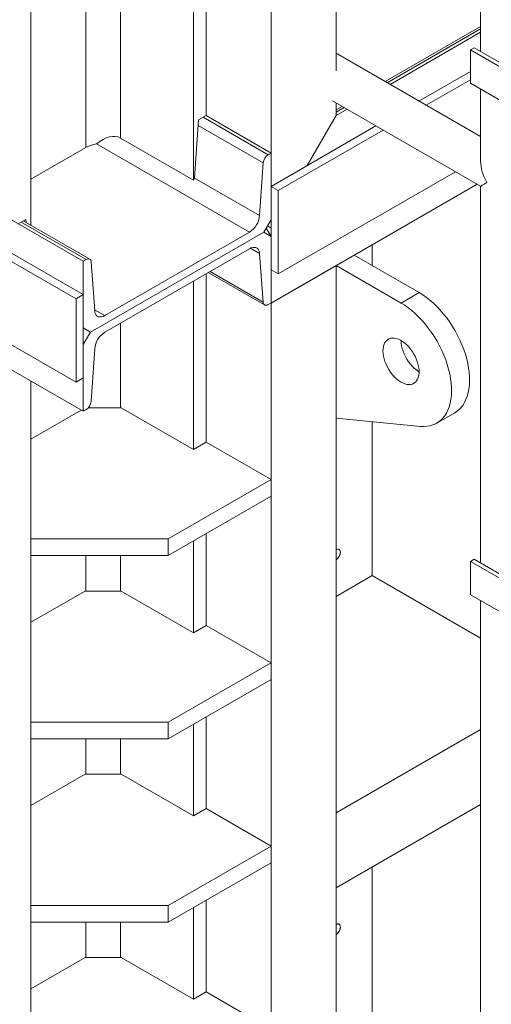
# Model space of a CAD drawing. Header units: millimetres. Extents: x 450 to 25135, y 150 to 17673.
# Tile 334 of 463: x 20100 to 20562, y 9284 to 10249. Entities that reach past the tile are written whole.
import ezdxf

# ---------------------------------------------------------------- set-up
doc = ezdxf.new("R2010")
doc.units = ezdxf.units.MM
doc.linetypes.add('SLD-Centrada-doble', pattern=[12.7, 6.35, -1.27, 1.27, -1.27, 1.27, -1.27])
doc.linetypes.add('SLD-Continua', pattern=[0])
doc.layers.add('OCULTA', color=8, linetype='SLD-Continua')

msp = doc.modelspace()

# ---------------------------------------------------------------- linework, layer by layer
at = {"layer": 'OCULTA', "linetype": 'SLD-Continua', "lineweight": 18, "ltscale": 30}
for p, q in [((20410.16, 10926.7), (20410.16, 10198.71)), ((20410.16, 10926.7), (20410.16, 10198.71)), ((20410.16, 10926.7), (20410.16, 10198.71)), ((20346.52, 10873.64), (20346.52, 10044.74)), ((20346.52, 10873.64), (20346.52, 10044.74)), ((20346.52, 10873.64), (20346.52, 10044.74)), ((20551.71, 10682.45), (20551.71, 10217.77)), ((20282.88, 10154.97), (20282.88, 10489.83)), ((20282.88, 10154.97), (20282.88, 10489.83)), ((20282.88, 10154.97), (20282.88, 10489.83)), ((20270.51, 10091.71), (20270.51, 10482.69)), ((20270.51, 10091.71), (20270.51, 10482.69)), ((20270.51, 10091.71), (20270.51, 10482.69)), ((19462.64, 10416.16), (20162.67, 10012.13)), ((19462.64, 10416.16), (20162.67, 10012.13)), ((19462.64, 10416.16), (20162.67, 10012.13)), ((20155.6, 9975.39), (19455, 10379.74)), ((20162.67, 9979.47), (19462.64, 10383.49)), ((20111.41, 10047.3), (20111.41, 10384.71)), ((20111.41, 10047.3), (20111.41, 10384.71)), ((20111.41, 10047.3), (20111.41, 10384.71)), ((20155.6, 9893.72), (19455, 10298.07)), ((20162.67, 9865.14), (19462.64, 10269.16)), ((20162.67, 9865.14), (19462.64, 10269.16)), ((20162.67, 9865.14), (19462.64, 10269.16)), ((20162.67, 9865.14), (19462.64, 10269.16)), ((20162.67, 9865.14), (19462.64, 10269.16)), ((20551.71, 10242.25), (20458.25, 10188.3)), ((20551.71, 10242.25), (20458.25, 10188.3)), ((20551.71, 10242.25), (20458.25, 10188.3)), ((20463.08, 10185.51), (20551.71, 10236.67)), ((20463.08, 10185.51), (20551.71, 10236.67)), ((20463.08, 10185.51), (20551.71, 10236.67)), ((20551.71, 10134.36), (20410.16, 10216.05)), ((20545.37, 10221.43), (20541.84, 10219.39)), ((20541.84, 10219.39), (20541.84, 10186.72)), ((20606.95, 10181.81), (20541.84, 10219.39)), ((20610.49, 10183.85), (20545.37, 10221.43)), ((20541.84, 10198.3), (20491.38, 10169.18)), ((20541.84, 10190.14), (20498.45, 10165.1)), ((20606.95, 10149.14), (20541.84, 10186.72)), ((20551.71, 10181.02), (20551.71, 10110.02)), ((20406.69, 10169.37), (20551.71, 10085.68)), ((20410.16, 10167.37), (20410.16, 10154.97)), ((20410.16, 10167.37), (20410.16, 10154.97)), ((20410.16, 10167.37), (20410.16, 10154.97)), ((20282.88, 10154.97), (20275.53, 10150.72)), ((20282.88, 10154.97), (20275.53, 10150.72)), ((20282.88, 10154.97), (20275.53, 10150.72)), ((20282.88, 10154.97), (20346.52, 10118.24)), ((20282.88, 10154.97), (20346.52, 10118.24)), ((20282.88, 10154.97), (20346.52, 10118.24)), ((20410.16, 10154.97), (20381.88, 10105.98)), ((20410.16, 10154.97), (20381.88, 10105.98)), ((20410.16, 10154.97), (20381.88, 10105.98)), ((20381.88, 10105.98), (20410.16, 10154.97)), ((20381.88, 10105.98), (20410.16, 10154.97)), ((20381.88, 10105.98), (20410.16, 10154.97)), ((20416.07, 10163.96), (20410.16, 10160.55)), ((20416.07, 10163.96), (20410.16, 10160.55)), ((20416.07, 10163.96), (20410.16, 10160.55)), ((20410.16, 10154.97), (20420.91, 10161.17)), ((20410.16, 10154.97), (20420.91, 10161.17)), ((20410.16, 10154.97), (20420.91, 10161.17)), ((20275.53, 10150.72), (20271.73, 10093.72)), ((20275.53, 10150.72), (20271.73, 10093.72)), ((20275.53, 10150.72), (20271.73, 10093.72)), ((20449.21, 10144.84), (20346.52, 10085.57)), ((20456.28, 10140.76), (20353.59, 10081.49)), ((20199.09, 10132.93), (20270.51, 10091.71)), ((20199.09, 10132.93), (20270.51, 10091.71)), ((20199.09, 10132.93), (20270.51, 10091.71)), ((20165.15, 10123.71), (20111.41, 10092.7)), ((20165.15, 10123.71), (20111.41, 10092.7)), ((20165.15, 10123.71), (20111.41, 10092.7)), ((20343.74, 10116.63), (20346.52, 10118.24)), ((20343.74, 10116.63), (20346.52, 10118.24)), ((20343.74, 10116.63), (20346.52, 10118.24)), ((20346.52, 10118.24), (20346.52, 10052.91)), ((20346.52, 10118.24), (20346.52, 10052.91)), ((20346.52, 10118.24), (20346.52, 10052.91)), ((20335.37, 10056.99), (20338.8, 10108.52)), ((20335.37, 10056.99), (20338.8, 10108.52)), ((20335.37, 10056.99), (20338.8, 10108.52)), ((20527.03, 10099.92), (20353.59, 9999.83)), ((20270.51, 10091.71), (20271.73, 10093.72)), ((20270.51, 10091.71), (20271.73, 10093.72)), ((20270.51, 10091.71), (20271.73, 10093.72)), ((20346.52, 9971.24), (20548.25, 10087.67)), ((20346.52, 9971.24), (20548.25, 10087.67)), ((20346.52, 9971.24), (20548.25, 10087.67)), ((20346.52, 10003.91), (20346.52, 10085.57)), ((20346.52, 10085.57), (20353.59, 10081.49)), ((20353.59, 10081.49), (20353.59, 9999.83)), ((20551.71, 10085.68), (20551.71, 9716.34)), ((20106.39, 10053.11), (20099.03, 10048.86)), ((20106.39, 10053.11), (20099.03, 10048.86)), ((20106.39, 10053.11), (20099.03, 10048.86)), ((20168.96, 10014.09), (20103.87, 10051.65)), ((20168.96, 10014.09), (20103.87, 10051.65)), ((20168.96, 10014.09), (20103.87, 10051.65)), ((20106.61, 10050.07), (20106.39, 10053.11)), ((20106.61, 10050.07), (20106.39, 10053.11)), ((20106.61, 10050.07), (20106.39, 10053.11)), ((20339.45, 10040.66), (20346.52, 10052.91)), ((20339.45, 10040.66), (20346.52, 10052.91)), ((20339.45, 10040.66), (20346.52, 10052.91)), ((20339.45, 10040.66), (20169.75, 9942.72)), ((20339.45, 10040.66), (20169.75, 9942.72)), ((20339.45, 10040.66), (20169.75, 9942.72)), ((20339.45, 10040.66), (20169.75, 9942.72)), ((20339.45, 10040.66), (20169.75, 9942.72)), ((20339.45, 10040.66), (20169.75, 9942.72)), ((20339.45, 10040.66), (20169.75, 9942.72)), ((20339.45, 10040.66), (20169.75, 9942.72)), ((20183.69, 9958.93), (20325.5, 10040.78)), ((20183.69, 9958.93), (20325.5, 10040.78)), ((20183.69, 9958.93), (20325.5, 10040.78)), ((20346.52, 10036.58), (20339.45, 10040.66)), ((20346.52, 10036.58), (20339.45, 10040.66)), ((20346.52, 10036.58), (20339.45, 10040.66)), ((20346.52, 10036.58), (20339.45, 10040.66)), ((20346.52, 10036.58), (20339.45, 10040.66)), ((20346.52, 10036.58), (20341.81, 10044.74)), ((20346.52, 10036.58), (20341.81, 10044.74)), ((20346.52, 10036.58), (20341.81, 10044.74)), ((20342.99, 10046.78), (20346.52, 10044.74)), ((20342.99, 10046.78), (20346.52, 10044.74)), ((20342.99, 10046.78), (20346.52, 10044.74)), ((20346.52, 9971.24), (20346.52, 10036.58)), ((20346.52, 9971.24), (20346.52, 10036.58)), ((20346.52, 9971.24), (20346.52, 10036.58)), ((20346.52, 9971.24), (20346.52, 10036.58)), ((20346.52, 9971.24), (20346.52, 10036.58)), ((20346.52, 10036.58), (20346.52, 9971.24)), ((20346.52, 10036.58), (20346.52, 9971.24)), ((20346.52, 10036.58), (20346.52, 9971.24)), ((20183.69, 9942.6), (20325.5, 10024.44)), ((20183.69, 9942.6), (20325.5, 10024.44)), ((20183.69, 9942.6), (20325.5, 10024.44)), ((20183.69, 9942.6), (20325.5, 10024.44)), ((20183.69, 9942.6), (20325.5, 10024.44)), ((20335.37, 10019.62), (20338.8, 9972.05)), ((20335.37, 10019.62), (20338.8, 9972.05)), ((20335.37, 10019.62), (20338.8, 9972.05)), ((20335.37, 10019.62), (20338.8, 9972.05)), ((20335.37, 10019.62), (20338.8, 9972.05)), ((20445.52, 10007.97), (20445.52, 10028.38)), ((20445.52, 10007.97), (20445.52, 10028.38)), ((20445.52, 10007.97), (20445.52, 10028.38)), ((20162.67, 10012.13), (20165.46, 10013.74)), ((20162.67, 10012.13), (20165.46, 10013.74)), ((20162.67, 10012.13), (20165.46, 10013.74)), ((20162.67, 9946.8), (20162.67, 10012.13)), ((20162.67, 9946.8), (20162.67, 10012.13)), ((20162.67, 9946.8), (20162.67, 10012.13)), ((20170.39, 10011.33), (20173.82, 9963.76)), ((20170.39, 10011.33), (20173.82, 9963.76)), ((20170.39, 10011.33), (20173.82, 9963.76)), ((20427.84, 10018.18), (20491.48, 9981.45)), ((20427.84, 10018.18), (20491.48, 9981.45)), ((20427.84, 10018.18), (20491.48, 9981.45)), ((20285.09, 10001.12), (20340.24, 9969.29)), ((20285.09, 10001.12), (20340.24, 9969.29)), ((20285.09, 10001.12), (20340.24, 9969.29)), ((20285.09, 10001.12), (20340.24, 9969.29)), ((20285.09, 10001.12), (20340.24, 9969.29)), ((20346.52, 9971.24), (20410.16, 10007.97)), ((20346.52, 9971.24), (20410.16, 10007.97)), ((20346.52, 9971.24), (20410.16, 10007.97)), ((20353.59, 9999.83), (20346.52, 10003.91)), ((20410.16, 9055.41), (20410.16, 10007.97)), ((20410.16, 9055.41), (20410.16, 10007.97)), ((20410.16, 9055.41), (20410.16, 10007.97)), ((20410.16, 10007.97), (20473.8, 9971.24)), ((20410.16, 10007.97), (20473.8, 9971.24)), ((20410.16, 10007.97), (20473.8, 9971.24)), ((20270.51, 9827.7), (20270.51, 9992.7)), ((20270.51, 9827.7), (20270.51, 9992.7)), ((20270.51, 9827.7), (20270.51, 9992.7)), ((20270.51, 9827.7), (20270.51, 9992.7)), ((20270.51, 9827.7), (20270.51, 9992.7)), ((20282.88, 9834.85), (20282.88, 9999.85)), ((20282.88, 9834.85), (20282.88, 9999.85)), ((20282.88, 9834.85), (20282.88, 9999.85)), ((20282.88, 9834.85), (20282.88, 9999.85)), ((20282.88, 9834.85), (20282.88, 9999.85)), ((20162.67, 9979.47), (20155.6, 9975.39)), ((20155.6, 9975.39), (20155.6, 9893.72)), ((20162.67, 9897.8), (20162.67, 9979.47)), ((20343.74, 9969.64), (20346.52, 9971.24)), ((20343.74, 9969.64), (20346.52, 9971.24)), ((20343.74, 9969.64), (20346.52, 9971.24)), ((20343.74, 9969.64), (20346.52, 9971.24)), ((20343.74, 9969.64), (20346.52, 9971.24)), ((20346.52, 7915.76), (20346.52, 9971.24)), ((20346.52, 7915.76), (20346.52, 9971.24)), ((20346.52, 7915.76), (20346.52, 9971.24)), ((20162.67, 9946.8), (20169.75, 9942.72)), ((20162.67, 9946.8), (20169.75, 9942.72)), ((20162.67, 9946.8), (20169.75, 9942.72)), ((20162.67, 9946.8), (20169.75, 9942.72)), ((20162.67, 9946.8), (20169.75, 9942.72)), ((20162.67, 9946.8), (20169.75, 9942.72)), ((20169.75, 9942.72), (20162.67, 9946.8)), ((20162.67, 9946.8), (20169.75, 9942.72)), ((20169.75, 9942.72), (20162.67, 9946.8)), ((20162.67, 9946.8), (20169.75, 9942.72)), ((20169.75, 9942.72), (20162.67, 9946.8)), ((20169.75, 9942.72), (20162.67, 9930.47)), ((20169.75, 9942.72), (20162.67, 9930.47)), ((20169.75, 9942.72), (20162.67, 9930.47)), ((20169.75, 9942.72), (20162.67, 9930.47)), ((20169.75, 9942.72), (20162.67, 9930.47)), ((20162.67, 9930.47), (20162.67, 9865.14)), ((20162.67, 9930.47), (20162.67, 9865.14)), ((20162.67, 9930.47), (20162.67, 9865.14)), ((20162.67, 9930.47), (20162.67, 9865.14)), ((20162.67, 9930.47), (20162.67, 9865.14)), ((20170.39, 9874.85), (20173.82, 9926.38)), ((20170.39, 9874.85), (20173.82, 9926.38)), ((20170.39, 9874.85), (20173.82, 9926.38)), ((20170.39, 9874.85), (20173.82, 9926.38)), ((20170.39, 9874.85), (20173.82, 9926.38)), ((20111.41, 7853.52), (20111.41, 9894.73)), ((20111.41, 7853.52), (20111.41, 9894.73)), ((20111.41, 7853.52), (20111.41, 9894.73)), ((20111.41, 7853.52), (20111.41, 9894.73)), ((20111.41, 7853.52), (20111.41, 9894.73)), ((20155.6, 9893.72), (20162.67, 9897.8)), ((20111.41, 9837.91), (20160.63, 9866.32)), ((20111.41, 9837.91), (20160.63, 9866.32)), ((20111.41, 9837.91), (20160.63, 9866.32)), ((20111.41, 9837.91), (20160.63, 9866.32)), ((20111.41, 9837.91), (20160.63, 9866.32)), ((20162.67, 9865.14), (20165.46, 9866.74)), ((20162.67, 9865.14), (20165.46, 9866.74)), ((20162.67, 9865.14), (20165.46, 9866.74)), ((20162.67, 9865.14), (20165.46, 9866.74)), ((20162.67, 9865.14), (20165.46, 9866.74)), ((20167.57, 9868.51), (20199.8, 9868.51)), ((20167.57, 9868.51), (20199.8, 9868.51)), ((20167.57, 9868.51), (20199.8, 9868.51)), ((20167.57, 9868.51), (20199.8, 9868.51)), ((20167.57, 9868.51), (20199.8, 9868.51)), ((20199.8, 9868.51), (20270.51, 9827.7)), ((20199.8, 9868.51), (20270.51, 9827.7)), ((20199.8, 9868.51), (20270.51, 9827.7)), ((20199.8, 9868.51), (20270.51, 9827.7)), ((20199.8, 9868.51), (20270.51, 9827.7)), ((20492.84, 9850.32), (20410.16, 9858.26)), ((20492.84, 9850.32), (20410.16, 9858.26)), ((20492.84, 9850.32), (20410.16, 9858.26)), ((20508.79, 9853.45), (20526.47, 9863.65)), ((20508.79, 9853.45), (20526.47, 9863.65)), ((20508.79, 9853.45), (20526.47, 9863.65)), ((20445.52, 9704.06), (20445.52, 9854.86)), ((20445.52, 9704.06), (20445.52, 9854.86)), ((20445.52, 9704.06), (20445.52, 9854.86)), ((20270.51, 9827.7), (20282.88, 9834.85)), ((20270.51, 9827.7), (20282.88, 9834.85)), ((20270.51, 9827.7), (20282.88, 9834.85)), ((20270.51, 9827.7), (20282.88, 9834.85)), ((20270.51, 9827.7), (20282.88, 9834.85)), ((20282.88, 9834.85), (20346.52, 9798.12)), ((20282.88, 9834.85), (20346.52, 9798.12)), ((20282.88, 9834.85), (20346.52, 9798.12)), ((20282.88, 9834.85), (20346.52, 9798.12)), ((20282.88, 9834.85), (20346.52, 9798.12)), ((20346.52, 9798.12), (20245.76, 9739.96)), ((20346.52, 9798.12), (20245.76, 9739.96)), ((20346.52, 9798.12), (20245.76, 9739.96)), ((20346.52, 9798.12), (20245.76, 9739.96)), ((20346.52, 9798.12), (20245.76, 9739.96)), ((20346.52, 9798.12), (20346.52, 9781.78)), ((20346.52, 9798.12), (20346.52, 9781.78)), ((20346.52, 9798.12), (20346.52, 9781.78)), ((20346.52, 9798.12), (20346.52, 9781.78)), ((20346.52, 9798.12), (20346.52, 9781.78)), ((20346.52, 9781.78), (20245.76, 9723.63)), ((20346.52, 9781.78), (20245.76, 9723.63)), ((20346.52, 9781.78), (20245.76, 9723.63)), ((20346.52, 9781.78), (20245.76, 9723.63)), ((20346.52, 9781.78), (20245.76, 9723.63)), ((20245.76, 9739.96), (20111.41, 9739.96)), ((20245.76, 9739.96), (20111.41, 9739.96)), ((20245.76, 9739.96), (20111.41, 9739.96)), ((20245.76, 9739.96), (20111.41, 9739.96)), ((20245.76, 9739.96), (20111.41, 9739.96)), ((20245.76, 9739.96), (20245.76, 9723.63)), ((20245.76, 9739.96), (20245.76, 9723.63)), ((20245.76, 9739.96), (20245.76, 9723.63)), ((20245.76, 9739.96), (20245.76, 9723.63)), ((20245.76, 9739.96), (20245.76, 9723.63)), ((20282.88, 9655.18), (20282.88, 9745.05)), ((20282.88, 9655.18), (20282.88, 9745.05)), ((20282.88, 9655.18), (20282.88, 9745.05)), ((20282.88, 9655.18), (20282.88, 9745.05)), ((20282.88, 9655.18), (20282.88, 9745.05)), ((20270.51, 9648.04), (20270.51, 9737.91)), ((20270.51, 9648.04), (20270.51, 9737.91)), ((20270.51, 9648.04), (20270.51, 9737.91)), ((20270.51, 9648.04), (20270.51, 9737.91)), ((20270.51, 9648.04), (20270.51, 9737.91)), ((20245.76, 9723.63), (20111.41, 9723.63)), ((20245.76, 9723.63), (20111.41, 9723.63)), ((20245.76, 9723.63), (20111.41, 9723.63)), ((20245.76, 9723.63), (20111.41, 9723.63)), ((20245.76, 9723.63), (20111.41, 9723.63)), ((20545.37, 9720), (20541.84, 9717.96)), ((20541.84, 9717.96), (20541.84, 9685.29)), ((20606.95, 9680.38), (20541.84, 9717.96)), ((20610.49, 9682.42), (20545.37, 9720)), ((20445.52, 9704.06), (20410.16, 9683.65)), ((20445.52, 9704.06), (20410.16, 9683.65)), ((20445.52, 9704.06), (20410.16, 9683.65)), ((20445.52, 9704.06), (20551.71, 9642.77)), ((20445.52, 9704.06), (20551.71, 9642.77)), ((20445.52, 9704.06), (20551.71, 9642.77)), ((20111.41, 9658.25), (20164.44, 9688.85)), ((20111.41, 9658.25), (20164.44, 9688.85)), ((20111.41, 9658.25), (20164.44, 9688.85)), ((20111.41, 9658.25), (20164.44, 9688.85)), ((20111.41, 9658.25), (20164.44, 9688.85)), ((20164.44, 9688.85), (20199.8, 9688.85)), ((20164.44, 9688.85), (20199.8, 9688.85)), ((20164.44, 9688.85), (20199.8, 9688.85)), ((20164.44, 9688.85), (20199.8, 9688.85)), ((20164.44, 9688.85), (20199.8, 9688.85)), ((20199.8, 9688.85), (20270.51, 9648.04)), ((20199.8, 9688.85), (20270.51, 9648.04)), ((20199.8, 9688.85), (20270.51, 9648.04)), ((20199.8, 9688.85), (20270.51, 9648.04)), ((20199.8, 9688.85), (20270.51, 9648.04)), ((20606.95, 9647.71), (20541.84, 9685.29)), ((20551.71, 9679.59), (20551.71, 8966.73)), ((20270.51, 9648.04), (20282.88, 9655.18)), ((20270.51, 9648.04), (20282.88, 9655.18)), ((20270.51, 9648.04), (20282.88, 9655.18)), ((20270.51, 9648.04), (20282.88, 9655.18)), ((20270.51, 9648.04), (20282.88, 9655.18)), ((20282.88, 9655.18), (20346.52, 9618.46)), ((20282.88, 9655.18), (20346.52, 9618.46)), ((20282.88, 9655.18), (20346.52, 9618.46)), ((20282.88, 9655.18), (20346.52, 9618.46)), ((20282.88, 9655.18), (20346.52, 9618.46)), ((20346.52, 9618.46), (20245.76, 9560.3)), ((20346.52, 9618.46), (20245.76, 9560.3)), ((20346.52, 9618.46), (20245.76, 9560.3)), ((20346.52, 9618.46), (20245.76, 9560.3)), ((20346.52, 9618.46), (20245.76, 9560.3)), ((20346.52, 9618.46), (20346.52, 9602.12)), ((20346.52, 9618.46), (20346.52, 9602.12)), ((20346.52, 9618.46), (20346.52, 9602.12)), ((20346.52, 9618.46), (20346.52, 9602.12)), ((20346.52, 9618.46), (20346.52, 9602.12)), ((20346.52, 9602.12), (20245.76, 9543.97)), ((20346.52, 9602.12), (20245.76, 9543.97)), ((20346.52, 9602.12), (20245.76, 9543.97)), ((20346.52, 9602.12), (20245.76, 9543.97)), ((20346.52, 9602.12), (20245.76, 9543.97)), ((20245.76, 9560.3), (20111.41, 9560.3)), ((20245.76, 9560.3), (20111.41, 9560.3)), ((20245.76, 9560.3), (20111.41, 9560.3)), ((20245.76, 9560.3), (20111.41, 9560.3)), ((20245.76, 9560.3), (20111.41, 9560.3)), ((20245.76, 9560.3), (20245.76, 9543.97)), ((20245.76, 9560.3), (20245.76, 9543.97)), ((20245.76, 9560.3), (20245.76, 9543.97)), ((20245.76, 9560.3), (20245.76, 9543.97)), ((20245.76, 9560.3), (20245.76, 9543.97)), ((20270.51, 9468.38), (20270.51, 9558.25)), ((20270.51, 9468.38), (20270.51, 9558.25)), ((20270.51, 9468.38), (20270.51, 9558.25)), ((20270.51, 9468.38), (20270.51, 9558.25)), ((20270.51, 9468.38), (20270.51, 9558.25)), ((20282.88, 9475.52), (20282.88, 9565.39)), ((20282.88, 9475.52), (20282.88, 9565.39)), ((20282.88, 9475.52), (20282.88, 9565.39)), ((20282.88, 9475.52), (20282.88, 9565.39)), ((20282.88, 9475.52), (20282.88, 9565.39)), ((20551.71, 9553.14), (20410.16, 9471.44)), ((20551.71, 9553.14), (20410.16, 9471.44)), ((20551.71, 9553.14), (20410.16, 9471.44)), ((20245.76, 9543.97), (20111.41, 9543.97)), ((20245.76, 9543.97), (20111.41, 9543.97)), ((20245.76, 9543.97), (20111.41, 9543.97)), ((20245.76, 9543.97), (20111.41, 9543.97)), ((20245.76, 9543.97), (20111.41, 9543.97)), ((20111.41, 9478.58), (20164.44, 9509.19)), ((20111.41, 9478.58), (20164.44, 9509.19)), ((20111.41, 9478.58), (20164.44, 9509.19)), ((20111.41, 9478.58), (20164.44, 9509.19)), ((20111.41, 9478.58), (20164.44, 9509.19)), ((20164.44, 9509.19), (20199.8, 9509.19)), ((20164.44, 9509.19), (20199.8, 9509.19)), ((20164.44, 9509.19), (20199.8, 9509.19)), ((20164.44, 9509.19), (20199.8, 9509.19)), ((20164.44, 9509.19), (20199.8, 9509.19)), ((20199.8, 9509.19), (20270.51, 9468.38)), ((20199.8, 9509.19), (20270.51, 9468.38)), ((20199.8, 9509.19), (20270.51, 9468.38)), ((20199.8, 9509.19), (20270.51, 9468.38)), ((20199.8, 9509.19), (20270.51, 9468.38)), ((20551.71, 9479.64), (20410.16, 9397.94)), ((20551.71, 9479.64), (20410.16, 9397.94)), ((20551.71, 9479.64), (20410.16, 9397.94)), ((20270.51, 9468.38), (20282.88, 9475.52)), ((20270.51, 9468.38), (20282.88, 9475.52)), ((20270.51, 9468.38), (20282.88, 9475.52)), ((20270.51, 9468.38), (20282.88, 9475.52)), ((20270.51, 9468.38), (20282.88, 9475.52)), ((20282.88, 9475.52), (20346.52, 9438.79)), ((20282.88, 9475.52), (20346.52, 9438.79)), ((20282.88, 9475.52), (20346.52, 9438.79)), ((20282.88, 9475.52), (20346.52, 9438.79)), ((20282.88, 9475.52), (20346.52, 9438.79)), ((20410.16, 9397.94), (20410.16, 9471.44)), ((20410.16, 9397.94), (20410.16, 9471.44)), ((20410.16, 9397.94), (20410.16, 9471.44)), ((20346.52, 9438.79), (20245.76, 9380.64)), ((20346.52, 9438.79), (20245.76, 9380.64)), ((20346.52, 9438.79), (20245.76, 9380.64)), ((20346.52, 9438.79), (20245.76, 9380.64)), ((20346.52, 9438.79), (20245.76, 9380.64)), ((20346.52, 9438.79), (20346.52, 9422.46)), ((20346.52, 9438.79), (20346.52, 9422.46)), ((20346.52, 9438.79), (20346.52, 9422.46)), ((20346.52, 9438.79), (20346.52, 9422.46)), ((20346.52, 9438.79), (20346.52, 9422.46)), ((20346.52, 9422.46), (20245.76, 9364.31)), ((20346.52, 9422.46), (20245.76, 9364.31)), ((20346.52, 9422.46), (20245.76, 9364.31)), ((20346.52, 9422.46), (20245.76, 9364.31)), ((20346.52, 9422.46), (20245.76, 9364.31)), ((20445.52, 9052.35), (20445.52, 9418.35)), ((20445.52, 9052.35), (20445.52, 9418.35)), ((20445.52, 9052.35), (20445.52, 9418.35)), ((20282.88, 9295.86), (20282.88, 9385.73)), ((20282.88, 9295.86), (20282.88, 9385.73)), ((20282.88, 9295.86), (20282.88, 9385.73)), ((20282.88, 9295.86), (20282.88, 9385.73)), ((20282.88, 9295.86), (20282.88, 9385.73)), ((20245.76, 9380.64), (20111.41, 9380.64)), ((20245.76, 9380.64), (20111.41, 9380.64)), ((20245.76, 9380.64), (20111.41, 9380.64)), ((20245.76, 9380.64), (20111.41, 9380.64)), ((20245.76, 9380.64), (20111.41, 9380.64)), ((20245.76, 9380.64), (20245.76, 9364.31)), ((20245.76, 9380.64), (20245.76, 9364.31)), ((20245.76, 9380.64), (20245.76, 9364.31)), ((20245.76, 9380.64), (20245.76, 9364.31)), ((20245.76, 9380.64), (20245.76, 9364.31)), ((20270.51, 9288.72), (20270.51, 9378.59)), ((20270.51, 9288.72), (20270.51, 9378.59)), ((20270.51, 9288.72), (20270.51, 9378.59)), ((20270.51, 9288.72), (20270.51, 9378.59)), ((20270.51, 9288.72), (20270.51, 9378.59)), ((20245.76, 9364.31), (20111.41, 9364.31)), ((20245.76, 9364.31), (20111.41, 9364.31)), ((20245.76, 9364.31), (20111.41, 9364.31)), ((20245.76, 9364.31), (20111.41, 9364.31)), ((20245.76, 9364.31), (20111.41, 9364.31)), ((20111.41, 9298.92), (20164.44, 9329.53)), ((20111.41, 9298.92), (20164.44, 9329.53)), ((20111.41, 9298.92), (20164.44, 9329.53)), ((20111.41, 9298.92), (20164.44, 9329.53)), ((20111.41, 9298.92), (20164.44, 9329.53)), ((20164.44, 9329.53), (20199.8, 9329.53)), ((20164.44, 9329.53), (20199.8, 9329.53)), ((20164.44, 9329.53), (20199.8, 9329.53)), ((20164.44, 9329.53), (20199.8, 9329.53)), ((20164.44, 9329.53), (20199.8, 9329.53)), ((20199.8, 9329.53), (20270.51, 9288.72)), ((20199.8, 9329.53), (20270.51, 9288.72)), ((20199.8, 9329.53), (20270.51, 9288.72)), ((20199.8, 9329.53), (20270.51, 9288.72)), ((20199.8, 9329.53), (20270.51, 9288.72)), ((20270.51, 9288.72), (20282.88, 9295.86)), ((20270.51, 9288.72), (20282.88, 9295.86)), ((20270.51, 9288.72), (20282.88, 9295.86)), ((20270.51, 9288.72), (20282.88, 9295.86)), ((20270.51, 9288.72), (20282.88, 9295.86)), ((20282.88, 9295.86), (20346.52, 9259.13)), ((20282.88, 9295.86), (20346.52, 9259.13)), ((20282.88, 9295.86), (20346.52, 9259.13)), ((20282.88, 9295.86), (20346.52, 9259.13)), ((20282.88, 9295.86), (20346.52, 9259.13))]:
    msp.add_line(p, q, dxfattribs=at)
at = {"layer": 'OCULTA', "linetype": 'SLD-Centrada-doble', "lineweight": 18, "ltscale": 30}
for p, q in [((20199.09, 10132.93), (20199.09, 10441.47)), ((20199.09, 10132.93), (20199.09, 10441.47)), ((20199.09, 10132.93), (20199.09, 10441.47)), ((20165.15, 10123.71), (20165.15, 10356.55)), ((20165.15, 10123.71), (20165.15, 10356.55)), ((20165.15, 10123.71), (20165.15, 10356.55)), ((20460.3, 10187.12), (20551.71, 10239.88)), ((20460.3, 10187.12), (20551.71, 10239.88)), ((20460.3, 10187.12), (20551.71, 10239.88)), ((20410.16, 10158.18), (20418.12, 10162.78)), ((20410.16, 10158.18), (20418.12, 10162.78)), ((20410.16, 10158.18), (20418.12, 10162.78)), ((20275.16, 10145.25), (20338.8, 10108.52)), ((20275.16, 10145.25), (20338.8, 10108.52)), ((20275.16, 10145.25), (20338.8, 10108.52)), ((20280.1, 10153.36), (20343.74, 10116.63)), ((20280.1, 10153.36), (20343.74, 10116.63)), ((20280.1, 10153.36), (20343.74, 10116.63)), ((20175.66, 10127.26), (20325.5, 10040.78)), ((20175.66, 10127.26), (20325.5, 10040.78)), ((20175.66, 10127.26), (20325.5, 10040.78)), ((20271.73, 10093.72), (20335.37, 10056.99)), ((20271.73, 10093.72), (20335.37, 10056.99)), ((20271.73, 10093.72), (20335.37, 10056.99)), ((20101.82, 10050.47), (20165.46, 10013.74)), ((20101.82, 10050.47), (20165.46, 10013.74)), ((20101.82, 10050.47), (20165.46, 10013.74)), ((20335.37, 10019.62), (20326.29, 10024.86)), ((20335.37, 10019.62), (20326.29, 10024.86)), ((20335.37, 10019.62), (20326.29, 10024.86)), ((20335.37, 10019.62), (20326.29, 10024.86)), ((20335.37, 10019.62), (20326.29, 10024.86)), ((20338.8, 9972.05), (20286.76, 10002.09)), ((20338.8, 9972.05), (20286.76, 10002.09)), ((20338.8, 9972.05), (20286.76, 10002.09)), ((20338.8, 9972.05), (20286.76, 10002.09)), ((20338.8, 9972.05), (20286.76, 10002.09)), ((20491.48, 9981.45), (20473.8, 9971.24)), ((20491.48, 9981.45), (20473.8, 9971.24)), ((20491.48, 9981.45), (20473.8, 9971.24)), ((20173.76, 9964.67), (20183.69, 9958.93)), ((20173.76, 9964.67), (20183.69, 9958.93)), ((20173.76, 9964.67), (20183.69, 9958.93)), ((20199.09, 9868.51), (20199.09, 9951.49)), ((20199.09, 9868.51), (20199.09, 9951.49)), ((20199.09, 9868.51), (20199.09, 9951.49)), ((20199.09, 9868.51), (20199.09, 9951.49)), ((20199.09, 9868.51), (20199.09, 9951.49)), ((20165.15, 9688.85), (20165.15, 9723.63)), ((20165.15, 9688.85), (20165.15, 9723.63)), ((20165.15, 9688.85), (20165.15, 9723.63)), ((20165.15, 9688.85), (20165.15, 9723.63)), ((20165.15, 9688.85), (20165.15, 9723.63)), ((20199.09, 9688.85), (20199.09, 9723.63)), ((20199.09, 9688.85), (20199.09, 9723.63)), ((20199.09, 9688.85), (20199.09, 9723.63)), ((20199.09, 9688.85), (20199.09, 9723.63)), ((20199.09, 9688.85), (20199.09, 9723.63)), ((20165.15, 9509.19), (20165.15, 9543.97)), ((20165.15, 9509.19), (20165.15, 9543.97)), ((20165.15, 9509.19), (20165.15, 9543.97)), ((20165.15, 9509.19), (20165.15, 9543.97)), ((20165.15, 9509.19), (20165.15, 9543.97)), ((20199.09, 9509.19), (20199.09, 9543.97)), ((20199.09, 9509.19), (20199.09, 9543.97)), ((20199.09, 9509.19), (20199.09, 9543.97)), ((20199.09, 9509.19), (20199.09, 9543.97)), ((20199.09, 9509.19), (20199.09, 9543.97)), ((20165.15, 9329.53), (20165.15, 9364.31)), ((20165.15, 9329.53), (20165.15, 9364.31)), ((20165.15, 9329.53), (20165.15, 9364.31)), ((20165.15, 9329.53), (20165.15, 9364.31)), ((20165.15, 9329.53), (20165.15, 9364.31)), ((20199.09, 9329.53), (20199.09, 9364.31)), ((20199.09, 9329.53), (20199.09, 9364.31)), ((20199.09, 9329.53), (20199.09, 9364.31)), ((20199.09, 9329.53), (20199.09, 9364.31)), ((20199.09, 9329.53), (20199.09, 9364.31))]:
    msp.add_line(p, q, dxfattribs=at)
at = {"layer": 'OCULTA', "linetype": 'SLD-Continua', "lineweight": 18, "ltscale": 30, "flags": 128}
for points in [[(20325.5, 10024.44), (20327.14, 10025.23), (20328.72, 10025.68), (20330.22, 10025.79), (20331.59, 10025.54), (20332.8, 10024.95), (20333.8, 10024.04), (20334.58, 10022.82), (20335.11, 10021.33), (20335.37, 10019.62)], [(20325.5, 10024.44), (20327.14, 10025.23), (20328.72, 10025.68), (20330.22, 10025.79), (20331.59, 10025.54), (20332.8, 10024.95), (20333.8, 10024.04), (20334.58, 10022.82), (20335.11, 10021.33), (20335.37, 10019.62)], [(20325.5, 10024.44), (20327.14, 10025.23), (20328.72, 10025.68), (20330.22, 10025.79), (20331.59, 10025.54), (20332.8, 10024.95), (20333.8, 10024.04), (20334.58, 10022.82), (20335.11, 10021.33), (20335.37, 10019.62)], [(20325.5, 10024.44), (20327.14, 10025.23), (20328.72, 10025.68), (20330.22, 10025.79), (20331.59, 10025.54), (20332.8, 10024.95), (20333.8, 10024.04), (20334.58, 10022.82), (20335.11, 10021.33), (20335.37, 10019.62)], [(20325.5, 10024.44), (20327.14, 10025.23), (20328.72, 10025.68), (20330.22, 10025.79), (20331.59, 10025.54), (20332.8, 10024.95), (20333.8, 10024.04), (20334.58, 10022.82), (20335.11, 10021.33), (20335.37, 10019.62)], [(20165.46, 10013.74), (20166.38, 10014.17), (20167.26, 10014.39), (20168.08, 10014.38), (20168.82, 10014.16), (20169.43, 10013.73), (20169.91, 10013.09), (20170.23, 10012.28), (20170.39, 10011.33)], [(20165.46, 10013.74), (20166.38, 10014.17), (20167.26, 10014.39), (20168.08, 10014.38), (20168.82, 10014.16), (20169.43, 10013.73), (20169.91, 10013.09), (20170.23, 10012.28), (20170.39, 10011.33)], [(20165.46, 10013.74), (20166.38, 10014.17), (20167.26, 10014.39), (20168.08, 10014.38), (20168.82, 10014.16), (20169.43, 10013.73), (20169.91, 10013.09), (20170.23, 10012.28), (20170.39, 10011.33)], [(20491.48, 9981.45), (20495.05, 9979.23), (20498.61, 9976.74), (20502.13, 9973.96), (20505.59, 9970.93), (20508.98, 9967.65), (20512.28, 9964.15), (20515.47, 9960.44), (20518.53, 9956.54), (20521.46, 9952.47), (20524.22, 9948.25), (20526.82, 9943.91), (20529.23, 9939.47), (20531.44, 9934.95), (20533.45, 9930.37), (20535.23, 9925.76), (20536.79, 9921.14), (20538.11, 9916.54), (20539.19, 9911.98), (20540.01, 9907.48), (20540.59, 9903.07), (20540.91, 9898.77), (20540.97, 9894.61), (20540.77, 9890.6), (20540.31, 9886.76), (20539.6, 9883.13), (20538.64, 9879.7), (20537.43, 9876.51), (20535.98, 9873.57), (20534.3, 9870.89), (20532.39, 9868.5), (20530.28, 9866.39), (20527.95, 9864.59), (20526.47, 9863.65)], [(20491.48, 9981.45), (20495.05, 9979.23), (20498.61, 9976.74), (20502.13, 9973.96), (20505.59, 9970.93), (20508.98, 9967.65), (20512.28, 9964.15), (20515.47, 9960.44), (20518.53, 9956.54), (20521.46, 9952.47), (20524.22, 9948.25), (20526.82, 9943.91), (20529.23, 9939.47), (20531.44, 9934.95), (20533.45, 9930.37), (20535.23, 9925.76), (20536.79, 9921.14), (20538.11, 9916.54), (20539.19, 9911.98), (20540.01, 9907.48), (20540.59, 9903.07), (20540.91, 9898.77), (20540.97, 9894.61), (20540.77, 9890.6), (20540.31, 9886.76), (20539.6, 9883.13), (20538.64, 9879.7), (20537.43, 9876.51), (20535.98, 9873.57), (20534.3, 9870.89), (20532.39, 9868.5), (20530.28, 9866.39), (20527.95, 9864.59), (20526.47, 9863.65)], [(20491.48, 9981.45), (20495.05, 9979.23), (20498.61, 9976.74), (20502.13, 9973.96), (20505.59, 9970.93), (20508.98, 9967.65), (20512.28, 9964.15), (20515.47, 9960.44), (20518.53, 9956.54), (20521.46, 9952.47), (20524.22, 9948.25), (20526.82, 9943.91), (20529.23, 9939.47), (20531.44, 9934.95), (20533.45, 9930.37), (20535.23, 9925.76), (20536.79, 9921.14), (20538.11, 9916.54), (20539.19, 9911.98), (20540.01, 9907.48), (20540.59, 9903.07), (20540.91, 9898.77), (20540.97, 9894.61), (20540.77, 9890.6), (20540.31, 9886.76), (20539.6, 9883.13), (20538.64, 9879.7), (20537.43, 9876.51), (20535.98, 9873.57), (20534.3, 9870.89), (20532.39, 9868.5), (20530.28, 9866.39), (20527.95, 9864.59), (20526.47, 9863.65)], [(20338.8, 9972.05), (20338.96, 9971.09), (20339.29, 9970.29), (20339.76, 9969.65), (20340.38, 9969.22), (20341.11, 9968.99), (20341.93, 9968.99), (20342.82, 9969.21), (20343.74, 9969.64)], [(20338.8, 9972.05), (20338.96, 9971.09), (20339.29, 9970.29), (20339.76, 9969.65), (20340.38, 9969.22), (20341.11, 9968.99), (20341.93, 9968.99), (20342.82, 9969.21), (20343.74, 9969.64)], [(20338.8, 9972.05), (20338.96, 9971.09), (20339.29, 9970.29), (20339.76, 9969.65), (20340.38, 9969.22), (20341.11, 9968.99), (20341.93, 9968.99), (20342.82, 9969.21), (20343.74, 9969.64)], [(20338.8, 9972.05), (20338.96, 9971.09), (20339.29, 9970.29), (20339.76, 9969.65), (20340.38, 9969.22), (20341.11, 9968.99), (20341.93, 9968.99), (20342.82, 9969.21), (20343.74, 9969.64)], [(20338.8, 9972.05), (20338.96, 9971.09), (20339.29, 9970.29), (20339.76, 9969.65), (20340.38, 9969.22), (20341.11, 9968.99), (20341.93, 9968.99), (20342.82, 9969.21), (20343.74, 9969.64)], [(20173.82, 9963.76), (20174.09, 9962.04), (20174.62, 9960.56), (20175.39, 9959.34), (20176.4, 9958.43), (20177.6, 9957.84), (20178.97, 9957.59), (20180.47, 9957.7), (20182.06, 9958.15), (20183.69, 9958.93)], [(20173.82, 9963.76), (20174.09, 9962.04), (20174.62, 9960.56), (20175.39, 9959.34), (20176.4, 9958.43), (20177.6, 9957.84), (20178.97, 9957.59), (20180.47, 9957.7), (20182.06, 9958.15), (20183.69, 9958.93)], [(20173.82, 9963.76), (20174.09, 9962.04), (20174.62, 9960.56), (20175.39, 9959.34), (20176.4, 9958.43), (20177.6, 9957.84), (20178.97, 9957.59), (20180.47, 9957.7), (20182.06, 9958.15), (20183.69, 9958.93)], [(20473.8, 9971.24), (20477.38, 9969.03), (20480.93, 9966.53), (20484.45, 9963.76), (20487.91, 9960.73), (20491.3, 9957.45), (20494.6, 9953.95), (20497.79, 9950.24), (20500.86, 9946.34), (20503.78, 9942.27), (20506.54, 9938.05), (20509.14, 9933.71), (20511.55, 9929.27), (20513.76, 9924.74), (20515.77, 9920.17), (20517.55, 9915.56), (20519.11, 9910.94), (20520.43, 9906.34), (20521.51, 9901.77), (20522.34, 9897.28), (20522.91, 9892.87), (20523.23, 9888.57), (20523.29, 9884.41), (20523.09, 9880.4), (20522.63, 9876.56), (20521.92, 9872.92), (20520.96, 9869.5), (20519.75, 9866.31), (20518.3, 9863.37), (20516.62, 9860.69), (20514.72, 9858.29), (20512.6, 9856.19), (20510.28, 9854.39), (20507.76, 9852.89), (20505.08, 9851.72), (20502.22, 9850.87), (20499.22, 9850.36), (20496.09, 9850.17), (20492.84, 9850.32)], [(20473.8, 9971.24), (20477.38, 9969.03), (20480.93, 9966.53), (20484.45, 9963.76), (20487.91, 9960.73), (20491.3, 9957.45), (20494.6, 9953.95), (20497.79, 9950.24), (20500.86, 9946.34), (20503.78, 9942.27), (20506.54, 9938.05), (20509.14, 9933.71), (20511.55, 9929.27), (20513.76, 9924.74), (20515.77, 9920.17), (20517.55, 9915.56), (20519.11, 9910.94), (20520.43, 9906.34), (20521.51, 9901.77), (20522.34, 9897.28), (20522.91, 9892.87), (20523.23, 9888.57), (20523.29, 9884.41), (20523.09, 9880.4), (20522.63, 9876.56), (20521.92, 9872.92), (20520.96, 9869.5), (20519.75, 9866.31), (20518.3, 9863.37), (20516.62, 9860.69), (20514.72, 9858.29), (20512.6, 9856.19), (20510.28, 9854.39), (20507.76, 9852.89), (20505.08, 9851.72), (20502.22, 9850.87), (20499.22, 9850.36), (20496.09, 9850.17), (20492.84, 9850.32)], [(20473.8, 9971.24), (20477.38, 9969.03), (20480.93, 9966.53), (20484.45, 9963.76), (20487.91, 9960.73), (20491.3, 9957.45), (20494.6, 9953.95), (20497.79, 9950.24), (20500.86, 9946.34), (20503.78, 9942.27), (20506.54, 9938.05), (20509.14, 9933.71), (20511.55, 9929.27), (20513.76, 9924.74), (20515.77, 9920.17), (20517.55, 9915.56), (20519.11, 9910.94), (20520.43, 9906.34), (20521.51, 9901.77), (20522.34, 9897.28), (20522.91, 9892.87), (20523.23, 9888.57), (20523.29, 9884.41), (20523.09, 9880.4), (20522.63, 9876.56), (20521.92, 9872.92), (20520.96, 9869.5), (20519.75, 9866.31), (20518.3, 9863.37), (20516.62, 9860.69), (20514.72, 9858.29), (20512.6, 9856.19), (20510.28, 9854.39), (20507.76, 9852.89), (20505.08, 9851.72), (20502.22, 9850.87), (20499.22, 9850.36), (20496.09, 9850.17), (20492.84, 9850.32)], [(20456.12, 9924.28), (20456.25, 9926.63), (20456.62, 9928.79), (20457.23, 9930.75), (20458.07, 9932.48), (20459.14, 9933.95), (20460.41, 9935.14), (20461.87, 9936.03), (20463.5, 9936.62), (20465.27, 9936.88), (20467.16, 9936.83), (20469.14, 9936.46), (20471.19, 9935.78), (20473.28, 9934.79), (20475.37, 9933.51), (20477.44, 9931.96), (20479.46, 9930.15), (20481.4, 9928.12), (20483.24, 9925.9), (20484.94, 9923.5), (20486.48, 9920.98), (20487.85, 9918.36), (20489.02, 9915.68), (20489.98, 9912.97), (20490.71, 9910.28), (20491.2, 9907.65), (20491.45, 9905.1), (20491.45, 9902.69), (20491.2, 9900.43), (20490.71, 9898.36), (20489.98, 9896.51), (20489.02, 9894.91), (20487.85, 9893.58), (20486.48, 9892.54), (20484.94, 9891.8), (20483.24, 9891.37), (20481.4, 9891.26), (20479.46, 9891.47), (20477.44, 9892), (20475.37, 9892.84), (20473.28, 9893.97), (20471.19, 9895.39), (20469.14, 9897.07), (20467.16, 9898.99), (20465.27, 9901.13), (20463.5, 9903.44), (20461.87, 9905.9), (20460.41, 9908.48), (20459.14, 9911.14), (20458.07, 9913.83), (20457.23, 9916.53), (20456.62, 9919.2), (20456.25, 9921.8), (20456.12, 9924.28)], [(20456.12, 9924.28), (20456.25, 9926.63), (20456.62, 9928.79), (20457.23, 9930.75), (20458.07, 9932.48), (20459.14, 9933.95), (20460.41, 9935.14), (20461.87, 9936.03), (20463.5, 9936.62), (20465.27, 9936.88), (20467.16, 9936.83), (20469.14, 9936.46), (20471.19, 9935.78), (20473.28, 9934.79), (20475.37, 9933.51), (20477.44, 9931.96), (20479.46, 9930.15), (20481.4, 9928.12), (20483.24, 9925.9), (20484.94, 9923.5), (20486.48, 9920.98), (20487.85, 9918.36), (20489.02, 9915.68), (20489.98, 9912.97), (20490.71, 9910.28), (20491.2, 9907.65), (20491.45, 9905.1), (20491.45, 9902.69), (20491.2, 9900.43), (20490.71, 9898.36), (20489.98, 9896.51), (20489.02, 9894.91), (20487.85, 9893.58), (20486.48, 9892.54), (20484.94, 9891.8), (20483.24, 9891.37), (20481.4, 9891.26), (20479.46, 9891.47), (20477.44, 9892), (20475.37, 9892.84), (20473.28, 9893.97), (20471.19, 9895.39), (20469.14, 9897.07), (20467.16, 9898.99), (20465.27, 9901.13), (20463.5, 9903.44), (20461.87, 9905.9), (20460.41, 9908.48), (20459.14, 9911.14), (20458.07, 9913.83), (20457.23, 9916.53), (20456.62, 9919.2), (20456.25, 9921.8), (20456.12, 9924.28)], [(20456.12, 9924.28), (20456.25, 9926.63), (20456.62, 9928.79), (20457.23, 9930.75), (20458.07, 9932.48), (20459.14, 9933.95), (20460.41, 9935.14), (20461.87, 9936.03), (20463.5, 9936.62), (20465.27, 9936.88), (20467.16, 9936.83), (20469.14, 9936.46), (20471.19, 9935.78), (20473.28, 9934.79), (20475.37, 9933.51), (20477.44, 9931.96), (20479.46, 9930.15), (20481.4, 9928.12), (20483.24, 9925.9), (20484.94, 9923.5), (20486.48, 9920.98), (20487.85, 9918.36), (20489.02, 9915.68), (20489.98, 9912.97), (20490.71, 9910.28), (20491.2, 9907.65), (20491.45, 9905.1), (20491.45, 9902.69), (20491.2, 9900.43), (20490.71, 9898.36), (20489.98, 9896.51), (20489.02, 9894.91), (20487.85, 9893.58), (20486.48, 9892.54), (20484.94, 9891.8), (20483.24, 9891.37), (20481.4, 9891.26), (20479.46, 9891.47), (20477.44, 9892), (20475.37, 9892.84), (20473.28, 9893.97), (20471.19, 9895.39), (20469.14, 9897.07), (20467.16, 9898.99), (20465.27, 9901.13), (20463.5, 9903.44), (20461.87, 9905.9), (20460.41, 9908.48), (20459.14, 9911.14), (20458.07, 9913.83), (20457.23, 9916.53), (20456.62, 9919.2), (20456.25, 9921.8), (20456.12, 9924.28)], [(20491.48, 9903.87), (20490.95, 9904.18), (20488.87, 9905.6), (20486.82, 9907.28), (20484.83, 9909.2), (20482.94, 9911.33), (20481.17, 9913.64), (20479.55, 9916.11), (20478.09, 9918.68), (20476.82, 9921.34), (20475.75, 9924.04), (20474.91, 9926.74), (20474.3, 9929.4), (20473.93, 9932), (20473.8, 9934.48)], [(20491.48, 9903.87), (20490.95, 9904.18), (20488.87, 9905.6), (20486.82, 9907.28), (20484.83, 9909.2), (20482.94, 9911.33), (20481.17, 9913.64), (20479.55, 9916.11), (20478.09, 9918.68), (20476.82, 9921.34), (20475.75, 9924.04), (20474.91, 9926.74), (20474.3, 9929.4), (20473.93, 9932), (20473.8, 9934.48)], [(20491.48, 9903.87), (20490.95, 9904.18), (20488.87, 9905.6), (20486.82, 9907.28), (20484.83, 9909.2), (20482.94, 9911.33), (20481.17, 9913.64), (20479.55, 9916.11), (20478.09, 9918.68), (20476.82, 9921.34), (20475.75, 9924.04), (20474.91, 9926.74), (20474.3, 9929.4), (20473.93, 9932), (20473.8, 9934.48)], [(20414.39, 9726.94), (20414.25, 9728.09), (20413.86, 9729), (20413.24, 9729.64), (20412.42, 9729.95), (20411.45, 9729.91), (20410.41, 9729.54), (20410.14, 9729.39)], [(20410.14, 9729.39), (20410.41, 9729.54), (20411.45, 9729.91), (20412.42, 9729.95), (20413.24, 9729.64), (20413.86, 9729), (20414.25, 9728.09), (20414.39, 9726.94), (20414.25, 9725.65), (20413.86, 9724.28), (20413.24, 9722.93), (20412.42, 9721.67), (20411.45, 9720.59), (20410.41, 9719.76), (20410.16, 9719.61), (20410.41, 9719.76), (20411.45, 9720.59), (20412.42, 9721.67), (20413.24, 9722.93), (20413.86, 9724.28), (20414.25, 9725.65), (20414.39, 9726.94), (20414.25, 9728.09), (20413.86, 9729), (20413.24, 9729.64), (20412.42, 9729.95), (20411.45, 9729.91), (20410.41, 9729.54), (20410.14, 9729.39)], [(20414.42, 9726.94), (20414.3, 9728.05), (20413.93, 9728.95), (20413.35, 9729.59), (20412.58, 9729.93), (20411.67, 9729.96), (20410.67, 9729.67), (20410.16, 9729.4)], [(20410.16, 9729.4), (20410.67, 9729.67), (20411.67, 9729.96), (20412.58, 9729.93), (20413.35, 9729.59), (20413.93, 9728.95), (20414.3, 9728.05), (20414.42, 9726.94), (20414.3, 9725.7), (20413.93, 9724.38), (20413.35, 9723.06), (20412.58, 9721.83), (20411.67, 9720.76), (20410.67, 9719.9), (20410.16, 9719.57), (20410.67, 9719.9), (20411.67, 9720.76), (20412.58, 9721.83), (20413.35, 9723.06), (20413.93, 9724.38), (20414.3, 9725.7), (20414.42, 9726.94), (20414.3, 9728.05), (20413.93, 9728.95), (20413.35, 9729.59), (20412.58, 9729.93), (20411.67, 9729.96), (20410.67, 9729.67), (20410.16, 9729.4)], [(20414.39, 9359.46), (20414.25, 9360.6), (20413.86, 9361.51), (20413.24, 9362.15), (20412.42, 9362.46), (20411.45, 9362.42), (20410.41, 9362.05), (20410.14, 9361.91)], [(20410.14, 9361.91), (20410.41, 9362.05), (20411.45, 9362.42), (20412.42, 9362.46), (20413.24, 9362.15), (20413.86, 9361.51), (20414.25, 9360.6), (20414.39, 9359.46), (20414.25, 9358.16), (20413.86, 9356.79), (20413.24, 9355.44), (20412.42, 9354.18), (20411.45, 9353.1), (20410.41, 9352.27), (20410.16, 9352.12), (20410.41, 9352.27), (20411.45, 9353.1), (20412.42, 9354.18), (20413.24, 9355.44), (20413.86, 9356.79), (20414.25, 9358.16), (20414.39, 9359.46), (20414.25, 9360.6), (20413.86, 9361.51), (20413.24, 9362.15), (20412.42, 9362.46), (20411.45, 9362.42), (20410.41, 9362.05), (20410.14, 9361.91)], [(20414.42, 9359.46), (20414.3, 9360.56), (20413.93, 9361.46), (20413.35, 9362.1), (20412.58, 9362.44), (20411.67, 9362.47), (20410.67, 9362.18), (20410.16, 9361.92)], [(20410.16, 9361.92), (20410.67, 9362.18), (20411.67, 9362.47), (20412.58, 9362.44), (20413.35, 9362.1), (20413.93, 9361.46), (20414.3, 9360.56), (20414.42, 9359.46), (20414.3, 9358.21), (20413.93, 9356.89), (20413.35, 9355.57), (20412.58, 9354.34), (20411.67, 9353.27), (20410.67, 9352.41), (20410.16, 9352.08), (20410.67, 9352.41), (20411.67, 9353.27), (20412.58, 9354.34), (20413.35, 9355.57), (20413.93, 9356.89), (20414.3, 9358.21), (20414.42, 9359.46), (20414.3, 9360.56), (20413.93, 9361.46), (20413.35, 9362.1), (20412.58, 9362.44), (20411.67, 9362.47), (20410.67, 9362.18), (20410.16, 9361.92)]]:
    msp.add_lwpolyline(points, dxfattribs=at)
at = {"layer": 'OCULTA', "linetype": 'SLD-Continua', "lineweight": 18, "ltscale": 900}
for centre, radius, start, end in [((20180.18, 10096.5), 31.09, 98.36871, 118.91759), ((20180.18, 10096.5), 31.09, 98.36871, 118.91759), ((20180.18, 10096.5), 31.09, 98.36871, 118.91759), ((20349.62, 10107.5), 10.87, 122.7844, 174.57337), ((20349.62, 10107.5), 10.87, 122.7844, 174.57337), ((20349.62, 10107.5), 10.87, 122.7844, 174.57337), ((20313.8, 10059.01), 21.66, 302.69603, 354.66175), ((20313.8, 10059.01), 21.66, 302.69603, 354.66175), ((20313.8, 10059.01), 21.66, 302.69603, 354.66175), ((20195.37, 9924.39), 21.63, 122.65453, 174.70324), ((20195.37, 9924.39), 21.63, 122.65453, 174.70324), ((20195.37, 9924.39), 21.63, 122.65453, 174.70324), ((20195.37, 9924.39), 21.63, 122.65453, 174.70324), ((20195.37, 9924.39), 21.63, 122.65453, 174.70324), ((20159.57, 9875.88), 10.87, 302.7844, 354.57337), ((20159.57, 9875.88), 10.87, 302.7844, 354.57337), ((20159.57, 9875.88), 10.87, 302.7844, 354.57337), ((20159.57, 9875.88), 10.87, 302.7844, 354.57337), ((20159.57, 9875.88), 10.87, 302.7844, 354.57337), ((20405.26, 9727.32), 9.17, 302.32976, 357.67024), ((20405.27, 9727.31), 9.13, 302.42771, 357.71014), ((20405.26, 9359.83), 9.17, 302.32976, 357.67024), ((20405.27, 9359.82), 9.13, 302.42771, 357.71014)]:
    msp.add_arc(centre, radius, start, end, dxfattribs=at)
for centre, major_axis, ratio, start_param, end_param in [((20182.12, 10105.04), (17.34, 27.67), 0.599856, 0.021761, 1.079738), ((20182.12, 10105.04), (17.34, 27.67), 0.599856, 0.021761, 1.079738), ((20182.12, 10105.04), (17.34, 27.67), 0.599856, 0.021761, 1.079738), ((20572.8, 10097.85), (-14.91, 25.82), 0.577299, 0.785265, 1.570663), ((20572.8, 10097.85), (21.08, 12.17), 0.000231, 2.356061, 3.141726)]:
    msp.add_ellipse(centre, major_axis=major_axis, ratio=ratio, start_param=start_param, end_param=end_param, dxfattribs=at)

doc.saveas('drawing.dxf')
